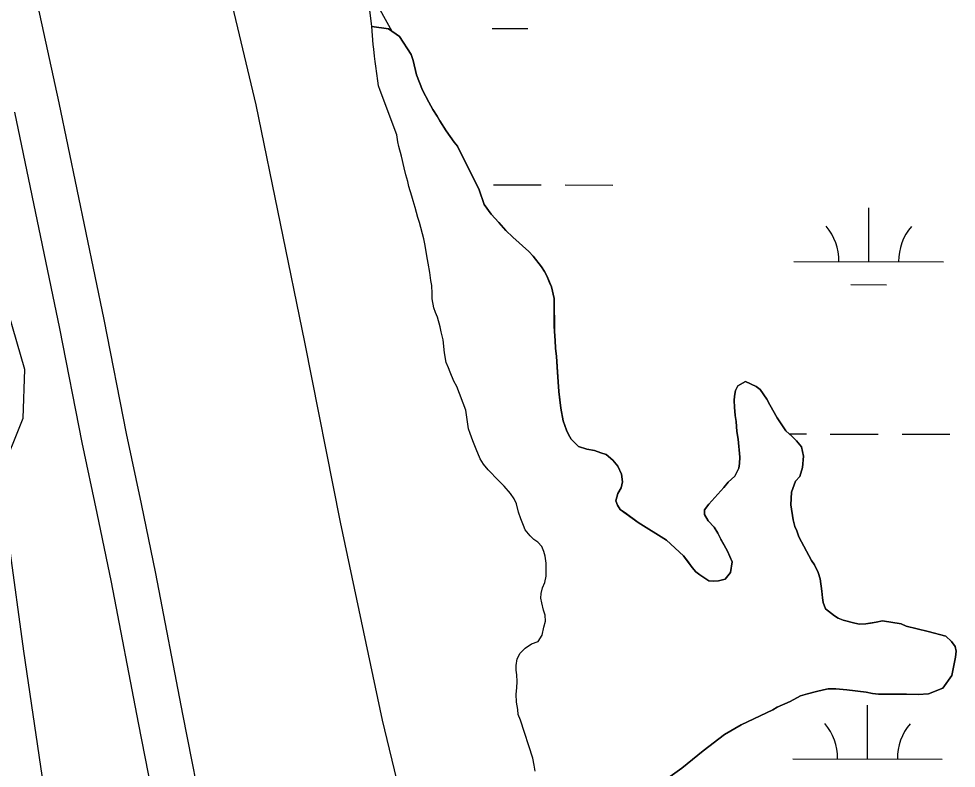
# Model space of a CAD drawing. Extents: x 3172297 to 3210190, y 958463 to 983887.
# Drawn here: x 3187707 to 3188334, y 974646 to 975147 of the extents above; entities that cross this region are included whole.
import ezdxf

# ---------------------------------------------------------------- set-up
doc = ezdxf.new("R2010")
doc.units = 0
for name, color, linetype in [('V-LEVE-TOET', 7, 'Continuous'), ('V-ROAD-CNTR', 7, 'Continuous'), ('V-SITE-VEGE', 7, 'Continuous'), ('V-TOPO-SHOR', 7, 'Continuous'), ('V-WETL-SWMP', 7, 'Continuous')]:
    doc.layers.add(name, color=color, linetype=linetype)

msp = doc.modelspace()

# ---------------------------------------------------------------- linework, layer by layer
at = {"layer": 'V-LEVE-TOET'}
for points in [[(3187812.75, 975311.54), (3187865.64, 975089.5), (3187898.3, 974930.68), (3187922.2, 974810.29), (3187950.22, 974677.98), (3187983.76, 974539.42), (3188006.22, 974441.43), (3188024.24, 974381.58), (3188041.85, 974334.98), (3188052.15, 974308.31), (3188064.47, 974283.47), (3188073.9, 974267.53), (3188079.06, 974252.37), (3188080.77, 974239.82), (3188077.39, 974230.07), (3188075.19, 974226.21), (3188075.02, 974220.53), (3188088.96, 974165.92), (3188110.58, 974083), (3188124.92, 974028.6), (3188135.14, 973984.1), (3188158.37, 973873.02), (3188172.66, 973794.92), (3188192.43, 973686.05)], [(3187694.5, 974841.53), (3187710.1, 974879.86), (3187711.05, 974912.49), (3187678.85, 975023.46)], [(3187934.76, 973737.24), (3187927.22, 973807.56), (3187921.97, 973869.21), (3187916.34, 973908.84), (3187908.23, 973920.92), (3187892.78, 973937.9), (3187894.7, 973965.58), (3187885.79, 974043.84), (3187879.95, 974080.39), (3187874.67, 974103.66), (3187868.04, 974155.12), (3187860.66, 974178.15), (3187835.33, 974236.95), (3187797.94, 974321.54), (3187781.01, 974380.16), (3187755.95, 974468.09), (3187734.8, 974564.45), (3187724.84, 974625.68), (3187710.43, 974724.17), (3187700.88, 974794.49)]]:
    msp.add_lwpolyline(points, dxfattribs=at)
at = {"layer": 'V-ROAD-CNTR'}
for points in [[(3187695.8, 975259.47), (3187713.42, 975185.19), (3187733.82, 975090.77), (3187763.96, 974945.92), (3187778.93, 974869.64), (3187788.87, 974822.52), (3187798.63, 974776.04), (3187816.59, 974681.93), (3187831.96, 974603.91), (3187847.21, 974536.42), (3187876.48, 974426.69), (3187907.85, 974327.97), (3187932.09, 974252.24), (3187973.53, 974122.41), (3187997.65, 974039.38), (3188018.97, 973955.24), (3188026.32, 973917.23), (3188030.94, 973893.57), (3188038.01, 973853.3), (3188043.34, 973815.39), (3188056.48, 973717.93)], [(3187902.49, 974246.34), (3187879.27, 974318.86), (3187847.68, 974418.27), (3187818.07, 974529.25), (3187802.61, 974597.71), (3187787.14, 974676.22), (3187769.21, 974770.14), (3187759.51, 974816.34), (3187749.53, 974863.65), (3187734.56, 974939.97), (3187704.47, 975084.55)]]:
    msp.add_lwpolyline(points, dxfattribs=at)
at = {"layer": 'V-SITE-VEGE'}
for p, q in [((3187940.02, 975169.06), (3187956.76, 975138.77)), ((3187956.76, 975138.77), (3187961.97, 975135.27)), ((3187961.97, 975135.27), (3187969.64, 975123.12)), ((3187969.64, 975123.12), (3187970.98, 975119.19)), ((3187970.98, 975119.19), (3187973.24, 975109.57)), ((3187973.24, 975109.57), (3187977.25, 975099.31)), ((3187977.25, 975099.31), (3187981.46, 975091.24)), ((3187981.46, 975091.24), (3187984.12, 975086.44)), ((3187984.12, 975086.44), (3187987, 975081.87)), ((3187987, 975081.87), (3187988.77, 975078.81)), ((3187988.77, 975078.81), (3187993.2, 975072.06)), ((3187993.2, 975072.06), (3187998.5, 975064.65)), ((3187998.5, 975064.65), (3188000.71, 975061.82)), ((3188000.71, 975061.82), (3188015.14, 975032.58)), ((3188015.14, 975032.58), (3188018.49, 975022.97)), ((3188018.49, 975022.97), (3188023.13, 975016.44)), ((3188023.13, 975016.44), (3188028.43, 975010.79)), ((3188028.43, 975010.79), (3188033.06, 975005.56)), ((3188033.06, 975005.56), (3188037.69, 975000.99)), ((3188037.69, 975000.99), (3188048.48, 974991.44)), ((3188048.48, 974991.44), (3188051.35, 974988.39)), ((3188051.35, 974988.39), (3188056.87, 974981.21)), ((3188056.87, 974981.21), (3188058.87, 974977.94)), ((3188058.87, 974977.94), (3188060.42, 974975.1)), ((3188060.42, 974975.1), (3188063.53, 974967.68)), ((3188063.53, 974967.68), (3188065.33, 974960.03)), ((3188065.33, 974960.03), (3188065.49, 974937.92)), ((3188065.49, 974937.92), (3188065.97, 974931.79)), ((3188065.97, 974931.79), (3188066.22, 974926.76)), ((3188066.22, 974926.76), (3188066.92, 974921.29)), ((3188066.92, 974921.29), (3188068.13, 974904.22)), ((3188188.33, 974901.55), (3188193.34, 974904.43)), ((3188193.34, 974904.43), (3188200.59, 974901.2)), ((3188068.13, 974904.22), (3188068.39, 974897.66)), ((3188185.97, 974894.75), (3188186.82, 974898.47)), ((3188186.82, 974898.47), (3188188.33, 974901.55)), ((3188200.59, 974901.2), (3188203.23, 974899.03)), ((3188203.23, 974899.03), (3188207.66, 974892.71)), ((3188068.39, 974897.66), (3188069.78, 974886.51)), ((3188185.77, 974891.68), (3188185.97, 974894.75)), ((3188207.66, 974892.71), (3188209.66, 974888.78)), ((3188069.78, 974886.51), (3188071.37, 974878.2)), ((3188186.02, 974887.31), (3188185.77, 974891.68)), ((3188186.5, 974881.61), (3188186.02, 974887.31)), ((3188209.66, 974888.78), (3188214.53, 974880.06)), ((3188187.18, 974877.68), (3188186.5, 974881.61)), ((3188214.53, 974880.06), (3188220.5, 974871.56)), ((3188071.37, 974878.2), (3188073.6, 974871.86)), ((3188187.67, 974870.9), (3188187.18, 974877.68)), ((3188073.6, 974871.86), (3188074.94, 974869.03)), ((3188074.94, 974869.03), (3188076.71, 974865.97)), ((3188188.58, 974865.87), (3188187.67, 974870.9)), ((3188220.5, 974871.56), (3188224.69, 974867.65)), ((3188224.69, 974867.65), (3188227.55, 974864.82)), ((3188076.71, 974865.97), (3188081.56, 974860.97)), ((3188081.56, 974860.97), (3188087.26, 974859.26)), ((3188189.54, 974853.83), (3188188.58, 974865.87)), ((3188227.55, 974864.82), (3188230.86, 974860.69)), ((3188230.86, 974860.69), (3188232.22, 974854.54)), ((3188087.26, 974859.26), (3188092.31, 974858.2)), ((3188092.31, 974858.2), (3188096.7, 974856.7)), ((3188096.7, 974856.7), (3188100.21, 974855.63)), ((3188100.21, 974855.63), (3188104.61, 974851.94)), ((3188232.22, 974854.54), (3188231.63, 974847)), ((3188104.61, 974851.94), (3188107.92, 974847.8)), ((3188188.93, 974846.39), (3188189.35, 974849.68)), ((3188189.35, 974849.68), (3188189.54, 974853.83)), ((3188107.92, 974847.8), (3188110.37, 974842.56)), ((3188110.37, 974842.56), (3188111.06, 974837.32)), ((3188186.34, 974841.12), (3188188.93, 974846.39)), ((3188231.63, 974847), (3188229.9, 974840.98)), ((3188111.06, 974837.32), (3188110.21, 974833.37)), ((3188178.95, 974833.62), (3188181.77, 974837.15)), ((3188181.77, 974837.15), (3188186.34, 974841.12)), ((3188226.86, 974837.89), (3188224.29, 974830.43)), ((3188229.9, 974840.98), (3188226.86, 974837.89)), ((3188108.04, 974829.63), (3188106.55, 974824.59)), ((3188110.21, 974833.37), (3188108.04, 974829.63)), ((3188168.96, 974822.39), (3188178.95, 974833.62)), ((3188224.29, 974830.43), (3188223.69, 974821.89)), ((3188106.55, 974824.59), (3188107.66, 974821.75)), ((3188107.66, 974821.75), (3188109.65, 974818.92)), ((3188109.65, 974818.92), (3188121.53, 974810.24)), ((3188165.92, 974818.65), (3188168.96, 974822.39)), ((3188165.94, 974815.58), (3188165.92, 974818.65)), ((3188223.69, 974821.89), (3188225.29, 974811.83)), ((3188121.53, 974810.24), (3188140.48, 974798.3)), ((3188168.37, 974811.22), (3188165.94, 974815.58)), ((3188172.56, 974807.09), (3188168.37, 974811.22)), ((3188225.29, 974811.83), (3188226.41, 974807.46)), ((3188175, 974802.95), (3188172.56, 974807.09)), ((3188226.41, 974807.46), (3188227.75, 974804.62)), ((3188227.75, 974804.62), (3188229.09, 974800.47)), ((3188140.48, 974798.3), (3188151.9, 974787.9)), ((3188177, 974799.02), (3188175, 974802.95)), ((3188181.43, 974790.95), (3188177, 974799.02)), ((3188229.09, 974800.47), (3188237.52, 974784.77)), ((3188151.9, 974787.9), (3188157.64, 974780.06)), ((3188184.54, 974783.75), (3188181.43, 974790.95)), ((3188157.64, 974780.06), (3188160.29, 974777.23)), ((3188183.49, 974776.76), (3188184.54, 974783.75)), ((3188237.52, 974784.77), (3188239.51, 974781.72)), ((3188239.51, 974781.72), (3188241.95, 974776.7)), ((3188160.29, 974777.23), (3188162.93, 974775.06)), ((3188162.93, 974775.06), (3188168.87, 974771.16)), ((3188179.81, 974772.33), (3188183.49, 974776.76)), ((3188241.95, 974776.7), (3188243.29, 974772.55)), ((3188168.87, 974771.16), (3188171.93, 974770.96)), ((3188171.93, 974770.96), (3188175.44, 974771.21)), ((3188175.44, 974771.21), (3188179.81, 974772.33)), ((3188243.29, 974772.55), (3188244.44, 974764.24)), ((3188244.44, 974764.24), (3188244.91, 974759.65)), ((3188244.91, 974759.65), (3188245.37, 974756.58)), ((3188245.37, 974756.58), (3188246.93, 974752.43)), ((3188246.93, 974752.43), (3188252.88, 974747.66)), ((3188252.88, 974747.66), (3188255.51, 974746.14)), ((3188255.51, 974746.14), (3188258.81, 974744.85)), ((3188258.81, 974744.85), (3188266.7, 974742.72)), ((3188266.7, 974742.72), (3188269.77, 974742.08)), ((3188269.77, 974742.08), (3188273.93, 974742.33)), ((3188273.93, 974742.33), (3188280.93, 974743.47)), ((3188280.93, 974743.47), (3188285.08, 974744.38)), ((3188285.08, 974744.38), (3188297.57, 974742.27)), ((3188297.57, 974742.27), (3188300.87, 974740.76)), ((3188300.87, 974740.76), (3188315.78, 974737.15)), ((3188315.78, 974737.15), (3188327.4, 974734.16)), ((3188327.4, 974734.16), (3188331.37, 974730.47)), ((3188331.37, 974730.47), (3188333.8, 974727.2)), ((3188333.8, 974727.2), (3188334.47, 974724.14)), ((3188334.47, 974724.14), (3188334.06, 974719.98)), ((3188334.06, 974719.98), (3188331.57, 974707.79)), ((3188331.57, 974707.79), (3188325.46, 974699.4)), ((3188245.55, 974698.13), (3188240.96, 974697.01)), ((3188248.83, 974698.81), (3188245.55, 974698.13)), ((3188253.87, 974698.85), (3188248.83, 974698.81)), ((3188261.32, 974698.24), (3188253.87, 974698.85)), ((3188274.24, 974696.58), (3188261.32, 974698.24)), ((3188325.46, 974699.4), (3188315.84, 974695.55)), ((3188230.26, 974694.09), (3188223.28, 974690.32)), ((3188234.85, 974695.43), (3188230.26, 974694.09)), ((3188240.96, 974697.01), (3188234.85, 974695.43)), ((3188278.41, 974695.73), (3188274.24, 974696.58)), ((3188282.35, 974695.32), (3188278.41, 974695.73)), ((3188293.52, 974695.4), (3188282.35, 974695.32)), ((3188309.06, 974695.07), (3188293.52, 974695.4)), ((3188315.84, 974695.55), (3188309.06, 974695.07)), ((3188211.71, 974684.77), (3188190.55, 974674.77)), ((3188214.55, 974686.54), (3188211.71, 974684.77)), ((3188223.28, 974690.32), (3188214.55, 974686.54)), ((3188190.55, 974674.77), (3188179.46, 974668.27)), ((3188179.46, 974668.27), (3188165.16, 974657.39)), ((3188165.16, 974657.39), (3188150.86, 974645.74))]:
    msp.add_line(p, q, dxfattribs=at)
at = {"layer": 'V-TOPO-SHOR'}
for points in [[(3187943.24, 975141.99), (3187954.47, 975140.31), (3187961.97, 975135.27), (3187969.64, 975123.12), (3187970.98, 975119.19), (3187973.24, 975109.57), (3187977.25, 975099.31), (3187981.46, 975091.24), (3187984.12, 975086.44), (3187987, 975081.87), (3187988.77, 975078.81), (3187993.2, 975072.06), (3187998.5, 975064.65), (3188000.71, 975061.82), (3188015.14, 975032.58), (3188018.49, 975022.97), (3188023.13, 975016.44), (3188028.43, 975010.79), (3188033.06, 975005.56), (3188037.69, 975000.99), (3188048.48, 974991.44), (3188051.35, 974988.39), (3188056.87, 974981.21), (3188058.87, 974977.94), (3188060.42, 974975.1), (3188062.2, 974970.74), (3188063.53, 974967.68), (3188065.33, 974960.03), (3188065.37, 974955.21), (3188065.4, 974950.4), (3188065.43, 974946.9), (3188065.46, 974941.64), (3188065.49, 974937.92), (3188065.97, 974931.79), (3188066.22, 974926.76), (3188066.92, 974921.29), (3188067.64, 974910.79), (3188068.13, 974904.22), (3188068.39, 974897.66), (3188068.85, 974893.94), (3188069.78, 974886.51), (3188071.37, 974878.2), (3188073.6, 974871.86), (3188074.94, 974869.03), (3188076.71, 974865.97), (3188081.56, 974860.97), (3188087.26, 974859.26), (3188092.31, 974858.2), (3188096.7, 974856.7), (3188100.21, 974855.63), (3188104.61, 974851.94), (3188107.92, 974847.8), (3188110.37, 974842.56), (3188111.06, 974837.32), (3188110.21, 974833.37), (3188108.04, 974829.63), (3188106.55, 974824.59), (3188107.66, 974821.75), (3188109.65, 974818.92), (3188112.95, 974816.53), (3188121.53, 974810.24), (3188140.47, 974798.3), (3188151.9, 974787.9), (3188154.33, 974784.63), (3188157.64, 974780.06), (3188160.29, 974777.23), (3188162.93, 974775.06), (3188168.87, 974771.16), (3188171.94, 974770.96), (3188175.44, 974771.21), (3188179.81, 974772.33), (3188183.49, 974776.76), (3188184.54, 974783.75), (3188181.43, 974790.95), (3188179.21, 974795.09), (3188177, 974799.02), (3188175, 974802.95), (3188172.56, 974807.09), (3188168.37, 974811.22), (3188165.94, 974815.58), (3188165.92, 974818.65), (3188168.96, 974822.39), (3188178.95, 974833.62), (3188181.77, 974837.15), (3188186.34, 974841.12), (3188188.93, 974846.39), (3188189.35, 974849.68), (3188189.54, 974853.83), (3188188.58, 974865.87), (3188187.67, 974870.9), (3188187.18, 974877.68), (3188186.5, 974881.61), (3188186.02, 974887.31), (3188185.77, 974891.68), (3188185.97, 974894.75), (3188186.82, 974898.47), (3188188.33, 974901.55), (3188193.35, 974904.43), (3188200.59, 974901.2), (3188203.23, 974899.03), (3188207.66, 974892.71)], [(3188025.88, 974840.45), (3188023.45, 974843.06), (3188021.25, 974845.45), (3188018.16, 974849.15), (3188015.94, 974852.64), (3188013.27, 974859.19), (3188011.04, 974864.87), (3188009.26, 974869.67), (3188008.14, 974872.73), (3188006.31, 974885.19), (3188000.29, 974901.13), (3187998.29, 974904.62), (3187995.84, 974910.73), (3187994.73, 974913.57), (3187993.17, 974917.06), (3187992.03, 974923.62), (3187991.09, 974932.38), (3187989.75, 974937.62), (3187989.06, 974941.12), (3187987.27, 974947.45), (3187985.93, 974950.51), (3187984.82, 974953.79), (3187983.68, 974959.69), (3187983.66, 974963.41), (3187983.4, 974968.66), (3187982.94, 974971.94), (3187982.25, 974977.41), (3187981.11, 974983.53), (3187980.2, 974988.56), (3187979.06, 974995.34), (3187978.15, 974999.93), (3187975.23, 975010.86), (3187974.11, 975014.13), (3187972.31, 975020.91), (3187970.97, 975025.27), (3187970.08, 975028.33), (3187968.06, 975034.89), (3187967.38, 975038.17), (3187966.04, 975042.75), (3187964.91, 975047.34), (3187963.1, 975055.21), (3187961.52, 975061.77), (3187960.85, 975064.83), (3187960.16, 975069.42), (3187949.01, 975099.12), (3187947.89, 975102.18), (3187947.43, 975105.68), (3187946.05, 975115.3), (3187945.59, 975118.58), (3187945.13, 975122.08), (3187944.66, 975126.67), (3187944.2, 975129.95), (3187943.24, 975141.99)], [(3188207.66, 974892.71), (3188209.66, 974888.78), (3188214.53, 974880.06), (3188220.5, 974871.56), (3188224.69, 974867.65), (3188227.55, 974864.82), (3188230.86, 974860.69), (3188232.22, 974854.54), (3188231.63, 974847), (3188229.9, 974840.98), (3188226.86, 974837.89), (3188224.29, 974830.43), (3188223.69, 974821.89), (3188225.29, 974811.83), (3188226.41, 974807.46), (3188227.75, 974804.62), (3188229.09, 974800.47), (3188237.52, 974784.77), (3188239.51, 974781.72), (3188241.95, 974776.7), (3188243.29, 974772.55), (3188244.44, 974764.24), (3188244.91, 974759.65), (3188245.37, 974756.58), (3188246.93, 974752.43), (3188252.88, 974747.66), (3188255.51, 974746.14), (3188258.81, 974744.85), (3188266.7, 974742.72), (3188269.77, 974742.08), (3188273.93, 974742.33), (3188276.99, 974742.79), (3188280.93, 974743.47), (3188285.08, 974744.38), (3188297.57, 974742.27), (3188300.87, 974740.76), (3188315.78, 974737.15), (3188327.4, 974734.16), (3188331.37, 974730.47), (3188333.8, 974727.2), (3188334.47, 974724.14), (3188334.06, 974719.98), (3188331.57, 974707.79), (3188325.46, 974699.4), (3188315.84, 974695.55), (3188309.06, 974695.07), (3188301.18, 974695.23), (3188293.52, 974695.4), (3188290.45, 974695.38), (3188286.29, 974695.35), (3188282.35, 974695.32), (3188278.41, 974695.73), (3188274.24, 974696.58), (3188261.32, 974698.24), (3188253.87, 974698.85), (3188248.83, 974698.81), (3188245.55, 974698.13), (3188240.96, 974697.01), (3188234.85, 974695.43), (3188230.26, 974694.09), (3188223.28, 974690.32), (3188214.55, 974686.54), (3188211.71, 974684.77), (3188190.55, 974674.77), (3188179.46, 974668.27), (3188165.16, 974657.39), (3188150.86, 974645.74), (3188139.85, 974638.05)], [(3188052.62, 974643.83), (3188051.94, 974647.76), (3188051.03, 974652.57), (3188042.76, 974677.91), (3188041.2, 974681.62), (3188040.96, 974685.12), (3188040.27, 974689.94), (3188040.01, 974695.19), (3188040.42, 974699.57), (3188040.61, 974703.73), (3188040.36, 974708.32), (3188039.9, 974711.39), (3188039.88, 974714.45), (3188040.51, 974718.83), (3188042.67, 974722.79), (3188045.93, 974726.09), (3188050.29, 974728.97), (3188054.66, 974730.53), (3188057.25, 974734.71), (3188058.53, 974740.19), (3188059.6, 974744.14), (3188059.35, 974748.08), (3188058.23, 974751.57), (3188057.1, 974756.38), (3188056.43, 974759.44), (3188056.62, 974762.73), (3188057.47, 974766.45), (3188059.2, 974769.97), (3188060.05, 974774.13), (3188060.02, 974777.42), (3188059.99, 974782.89), (3188059.3, 974787.7), (3188058.4, 974790.76), (3188057.06, 974794.04), (3188054.42, 974797.08), (3188051.78, 974798.82), (3188049.35, 974801.21), (3188046.04, 974805.34), (3188044.93, 974808.18), (3188043.14, 974812.55), (3188041.58, 974817.13), (3188040.23, 974822.6), (3188038.68, 974825.87), (3188036.24, 974829.58), (3188031.83, 974834.36), (3188028.3, 974838.06), (3188025.88, 974840.45)]]:
    msp.add_lwpolyline(points, dxfattribs=at)
at = {"layer": 'V-WETL-SWMP'}
for p, q in [((3188023.8, 975140.7), (3188047.8, 975140.64)), ((3188024.69, 975036.06), (3188056.69, 975035.98)), ((3188072.69, 975035.94), (3188104.69, 975035.86)), ((3188275.88, 974984.7), (3188275.97, 975020.69)), ((3188225.88, 974984.82), (3188325.88, 974984.57)), ((3188263.84, 974969.29), (3188287.84, 974969.23)), ((3188222.82, 974869.39), (3188234.19, 974869.37)), ((3188250.19, 974869.33), (3188282.19, 974869.25)), ((3188298.19, 974869.21), (3188330.19, 974869.13)), ((3188275.06, 974652.02), (3188275.15, 974688.02)), ((3188225.06, 974652.14), (3188325.06, 974651.9))]:
    msp.add_line(p, q, dxfattribs=at)
for points in [[(3188106.55, 974824.59), (3188108.05, 974829.63), (3188110.21, 974833.37), (3188111.06, 974837.31), (3188110.37, 974842.56), (3188107.92, 974847.8), (3188104.61, 974851.94), (3188100.21, 974855.63), (3188096.7, 974856.7), (3188092.31, 974858.2), (3188087.26, 974859.26), (3188081.56, 974860.97), (3188076.71, 974865.97), (3188074.94, 974869.03), (3188073.6, 974871.86), (3188071.37, 974878.2), (3188069.78, 974886.51), (3188068.85, 974893.94), (3188068.39, 974897.66), (3188068.13, 974904.23), (3188067.64, 974910.79), (3188066.92, 974921.29), (3188066.22, 974926.76), (3188065.97, 974931.79), (3188065.49, 974937.92), (3188065.46, 974941.64), (3188065.43, 974946.9), (3188065.4, 974950.4), (3188065.37, 974955.21), (3188065.33, 974960.03), (3188063.53, 974967.68), (3188062.2, 974970.74), (3188060.42, 974975.1), (3188058.86, 974977.94), (3188056.87, 974981.21), (3188051.35, 974988.39), (3188048.48, 974991.44), (3188037.69, 975001), (3188033.06, 975005.56), (3188028.43, 975010.78), (3188023.13, 975016.44), (3188018.49, 975022.97), (3188015.14, 975032.58), (3188000.71, 975061.82), (3187998.5, 975064.65), (3187993.2, 975072.06), (3187988.77, 975078.81), (3187987, 975081.87), (3187984.12, 975086.44), (3187981.46, 975091.24), (3187977.25, 975099.31), (3187973.24, 975109.57), (3187970.98, 975119.19), (3187969.64, 975123.12), (3187961.97, 975135.27), (3187954.47, 975140.31), (3187943.24, 975141.99), (3187940.02, 975169.06)], [(3188230.26, 974694.09), (3188234.85, 974695.43), (3188240.96, 974697.01), (3188245.55, 974698.13), (3188248.83, 974698.81), (3188253.87, 974698.85), (3188261.32, 974698.24), (3188274.24, 974696.58), (3188278.41, 974695.73), (3188282.35, 974695.32), (3188286.29, 974695.35), (3188290.45, 974695.38), (3188293.52, 974695.4), (3188301.18, 974695.23), (3188309.06, 974695.07), (3188315.84, 974695.55), (3188325.46, 974699.4), (3188331.57, 974707.79), (3188334.06, 974719.98), (3188334.47, 974724.14), (3188333.8, 974727.2), (3188331.37, 974730.47), (3188327.4, 974734.16), (3188315.78, 974737.15), (3188300.87, 974740.76), (3188297.57, 974742.27), (3188285.08, 974744.38), (3188280.93, 974743.47), (3188273.93, 974742.33), (3188269.77, 974742.08), (3188266.7, 974742.72), (3188258.81, 974744.85), (3188255.51, 974746.14), (3188252.88, 974747.66), (3188246.93, 974752.43), (3188245.37, 974756.58), (3188244.91, 974759.64), (3188244.44, 974764.24), (3188243.29, 974772.55), (3188241.95, 974776.7), (3188239.51, 974781.72), (3188237.52, 974784.77), (3188229.09, 974800.47), (3188227.75, 974804.62), (3188226.41, 974807.46), (3188225.29, 974811.83), (3188223.69, 974821.89), (3188224.29, 974830.43), (3188226.86, 974837.89), (3188229.9, 974840.98), (3188231.62, 974847), (3188232.22, 974854.54), (3188230.86, 974860.69), (3188227.55, 974864.82), (3188224.69, 974867.65), (3188220.5, 974871.56), (3188214.53, 974880.06), (3188209.65, 974888.78), (3188207.66, 974892.71), (3188203.23, 974899.03), (3188200.59, 974901.2), (3188193.35, 974904.43), (3188188.33, 974901.55), (3188186.82, 974898.47), (3188185.97, 974894.75), (3188185.77, 974891.68), (3188186.02, 974887.31), (3188186.5, 974881.62), (3188187.18, 974877.68), (3188187.67, 974870.9), (3188188.58, 974865.87), (3188189.54, 974853.83), (3188189.35, 974849.67), (3188188.93, 974846.39), (3188186.34, 974841.12), (3188181.77, 974837.14), (3188178.95, 974833.62), (3188168.95, 974822.39), (3188165.92, 974818.65), (3188165.94, 974815.58), (3188168.37, 974811.22), (3188172.56, 974807.09), (3188175, 974802.95), (3188177, 974799.02), (3188181.43, 974790.95), (3188184.54, 974783.75), (3188183.49, 974776.76), (3188179.81, 974772.33), (3188175.44, 974771.21), (3188171.94, 974770.96), (3188168.87, 974771.16), (3188162.93, 974775.06), (3188160.29, 974777.23), (3188157.64, 974780.06), (3188151.9, 974787.9), (3188140.47, 974798.3), (3188121.53, 974810.24), (3188112.95, 974816.53), (3188109.65, 974818.92), (3188107.66, 974821.75), (3188106.55, 974824.59)], [(3188139.85, 974638.05), (3188150.86, 974645.74), (3188165.16, 974657.39), (3188179.46, 974668.27), (3188190.55, 974674.77), (3188211.71, 974684.77), (3188214.55, 974686.54), (3188223.28, 974690.32), (3188230.26, 974694.09)]]:
    msp.add_lwpolyline(points, dxfattribs=at)
for centre, start, end in [((3188220.64, 974985.31), 359.0865, 40.63016), ((3188331.13, 974985.03), 139.0865, 180.63016), ((3188219.82, 974652.63), 359.0865, 40.63016), ((3188330.3, 974652.36), 139.0865, 180.63016)]:
    msp.add_arc(centre, 35.25, start, end, dxfattribs=at)

doc.saveas('drawing.dxf')
